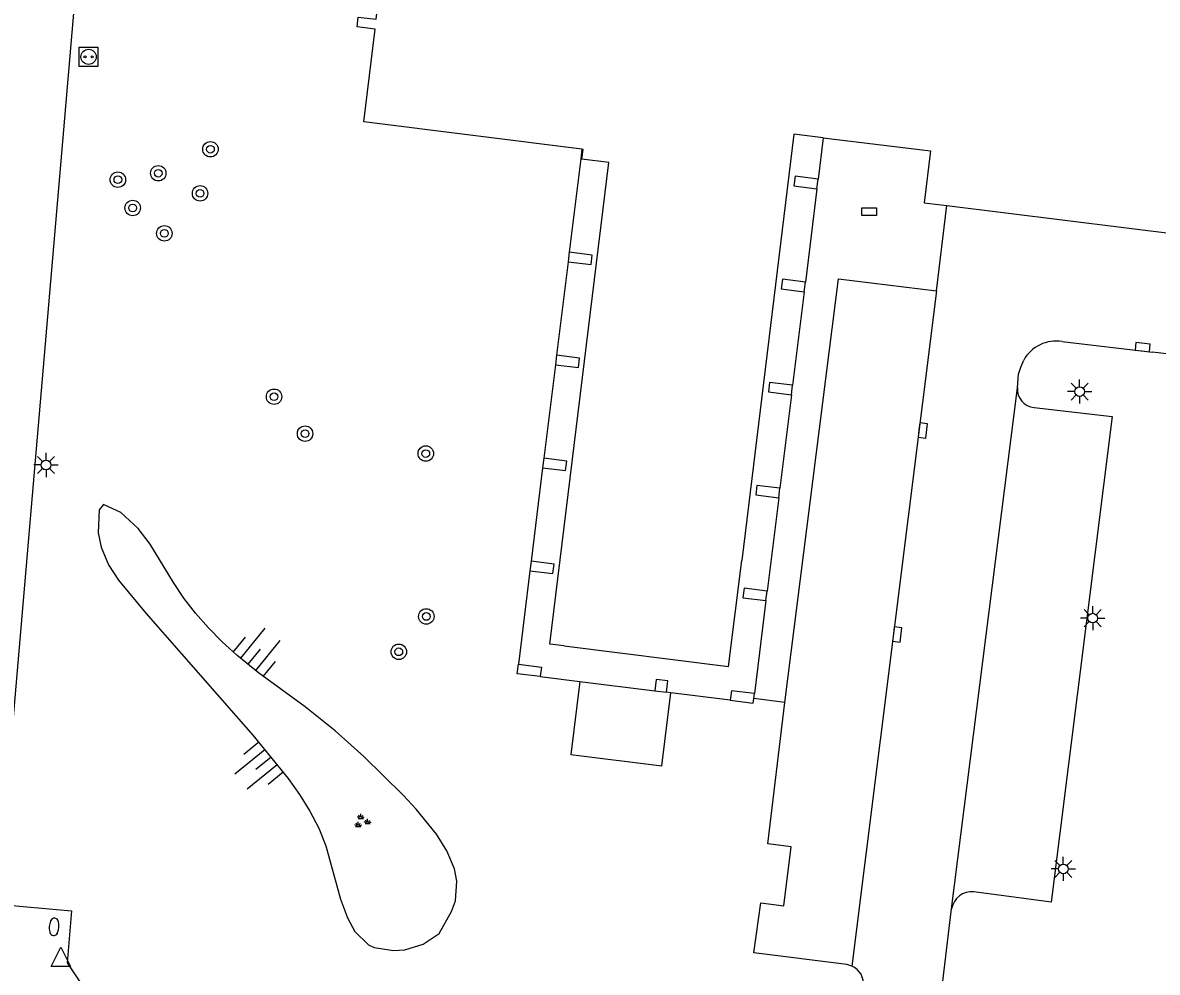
# Model space of a CAD drawing. Extents: x 131000 to 133014, y 396499 to 399001.
# Drawn here: x 131320.7 to 131379.5, y 397072.5 to 397121.7 of the extents above; entities that cross this region are included whole.
import ezdxf

# ---------------------------------------------------------------- set-up
doc = ezdxf.new("R2010")
doc.units = 0
for name, color, linetype in [('gg-bbg-hoofdgebouw', 7, 'Continuous'), ('gg-bbg-onder overbouw', 7, 'Continuous'), ('gg-bbg-pand overbouw', 7, 'Continuous'), ('gg-bbg-pilaar onder overbouw', 7, 'Continuous'), ('gg-bbg-pilaar pand', 7, 'Continuous'), ('gg-bbg-toegangstrap', 7, 'Continuous'), ('gg-knt-BGT kruinlijn', 7, 'Continuous'), ('gg-knt-verharding', 7, 'Continuous'), ('gg-knt-verharding nz', 7, 'Continuous'), ('gt-symb-boom', 7, 'Continuous'), ('gt-symb-brandkraan', 7, 'Continuous'), ('gt-symb-groenvak', 7, 'Continuous'), ('gt-symb-kolk', 7, 'Continuous'), ('gt-symb-kolk center center', 7, 'Continuous'), ('gt-symb-laadpunt elektrisch vervoer', 7, 'Continuous'), ('gt-symb-lichtmast', 7, 'Continuous'), ('gt-symb-talud symbool', 7, 'Continuous'), ('gt-symb-waterafsluiter', 7, 'Continuous')]:
    doc.layers.add(name, color=color, linetype=linetype)

# ---------------------------------------------------------------- blocks, each defined once
blk = doc.blocks.new('gt0-KOLKCC')
at = {"layer": 'gt-symb-kolk center center'}
blk.add_lwpolyline([(-0.375, 0.2), (0.375, 0.2), (0.375, -0.2), (-0.375, -0.2)], close=True, dxfattribs=at)
blk = doc.blocks.new('gt0-KOLK')
at = {"layer": 'gt-symb-kolk'}
blk.add_lwpolyline([(0, 0), (0.375, 0), (0.375, 0.4), (-0.375, 0.4), (-0.375, 0), (0, 0)], dxfattribs=at)
blk = doc.blocks.new('gt0-LMAST')
at = {"layer": 'gt-symb-lichtmast'}
for p, q in [((-0.005, 0.246), (-0.005, 0.621)), ((-0.182, 0.173), (-0.447, 0.438)), ((0.172, 0.173), (0.437, 0.438)), ((-0.255, -0.004), (-0.63, -0.004)), ((-0.182, -0.181), (-0.447, -0.446)), ((-0.005, -0.254), (-0.005, -0.629)), ((0.437, -0.446), (0.172, -0.181)), ((0.245, -0.004), (0.62, -0.004))]:
    blk.add_line(p, q, dxfattribs=at)
blk.add_circle((-0.005, -0.004), 0.25, dxfattribs=at)
blk = doc.blocks.new('gt0-BOOM')
at = {"layer": 'gt-symb-boom'}
for radius in [0.4, 0.2]:
    blk.add_circle((0, 0), radius, dxfattribs=at)
blk = doc.blocks.new('gt0-BR')
at = {"layer": 'gt-symb-brandkraan'}
for centre, radius, start, end in [((-0.244, 0), 0.206, 107.56694, 252.43307), ((0.599, -2.664), 3, 106.89205, 107.56694), ((0, -0.691), 0.938, 73.10799, 106.89205), ((-0.599, -2.664), 3, 72.43309, 73.10799), ((0.244, 0), 0.206, 287.56695, 72.43309), ((0.599, 2.664), 3, 252.43307, 253.10797), ((0, 0.691), 0.938, 253.10797, 286.89206), ((-0.599, 2.664), 3, 286.89206, 287.56695)]:
    blk.add_arc(centre, radius, start, end, dxfattribs=at)
blk = doc.blocks.new('gt0-TALUD_1')
at = {"layer": 'gt-symb-talud symbool'}
for p, q in [((0, -1), (0, 0)), ((-1, -1), (-1, 0)), ((-0.5, -2), (-0.5, 0)), ((0.5, -2), (0.5, 0)), ((1, -1), (1, 0))]:
    blk.add_line(p, q, dxfattribs=at)
blk = doc.blocks.new('gt0-GRVAK')
at = {"layer": 'gt-symb-groenvak'}
for p, q in [((-0.11, 0.189), (-0.228, 0.24)), ((-0.182, 0.153), (0.088, 0.153)), ((-0.091, 0.211), (-0.156, 0.322)), ((-0.047, 0.214), (-0.047, 0.393)), ((-0.004, 0.211), (0.061, 0.322)), ((0.015, 0.189), (0.133, 0.24)), ((0.262, -0.052), (0.197, 0.059)), ((0.305, -0.049), (0.305, 0.13)), ((0.349, -0.052), (0.414, 0.059)), ((-0.245, -0.228), (-0.363, -0.177)), ((-0.318, -0.264), (-0.047, -0.264)), ((-0.226, -0.206), (-0.291, -0.095)), ((-0.183, -0.203), (-0.183, -0.024)), ((-0.139, -0.206), (-0.074, -0.095)), ((-0.12, -0.228), (-0.002, -0.177)), ((0.243, -0.074), (0.125, -0.023)), ((0.17, -0.11), (0.441, -0.11)), ((0.368, -0.074), (0.486, -0.023))]:
    blk.add_line(p, q, dxfattribs=at)
blk = doc.blocks.new('gt0-LEV')
at = {"layer": 'gt-symb-laadpunt elektrisch vervoer'}
blk.add_lwpolyline([(-0.486, 0.501), (0.486, 0.501), (0.486, -0.499), (-0.486, -0.499)], close=True, dxfattribs=at)
for centre, radius in [((0, 0), 0.393), ((-0.186, 0), 0.0566), ((0.186, 0), 0.0566)]:
    blk.add_circle(centre, radius, dxfattribs=at)
blk = doc.blocks.new('gt0-WAFSL')
at = {"layer": 'gt-symb-waterafsluiter'}
for p, q in [((-0.5, -0.333), (0, 0.667)), ((0, 0.667), (0.5, -0.333)), ((0.5, -0.333), (-0.5, -0.333))]:
    blk.add_line(p, q, dxfattribs=at)

msp = doc.modelspace()

# ---------------------------------------------------------------- linework, layer by layer
at = {"layer": 'gg-bbg-hoofdgebouw'}
msp.add_line((131368.573, 397112.215), (131393.41, 397109.14), dxfattribs=at)
for points in [[(131349.681, 397115.124), (131338.385, 397116.551), (131338.978, 397121.348), (131338.043, 397121.461), (131338.105, 397121.967), (131339.036, 397121.853), (131339.622, 397126.655), (131350.931, 397125.26), (131350.996, 397125.789)], [(131362.172, 397115.714), (131367.73, 397115.04), (131367.4, 397112.36), (131368.573, 397112.215)]]:
    msp.add_lwpolyline(points, dxfattribs=at)
at = {"layer": 'gg-bbg-onder overbouw'}
for points in [[(131362.172, 397115.714), (131360.64, 397115.9), (131357.96, 397093.84)], [(131348.768, 397089.42), (131348.012, 397089.513), (131351.075, 397114.448), (131349.676, 397114.62), (131349.739, 397115.117), (131349.681, 397115.124)], [(131348.768, 397089.42), (131357.269, 397088.355), (131357.96, 397093.84)]]:
    msp.add_lwpolyline(points, dxfattribs=at)
at = {"layer": 'gg-bbg-pand overbouw'}
for p, q in [((131362.172, 397115.714), (131361.908, 397113.58)), ((131361.846, 397113.084), (131361.248, 397108.251)), ((131348.961, 397109.301), (131348.365, 397104.467)), ((131361.186, 397107.755), (131360.587, 397102.912)), ((131348.304, 397103.971), (131347.707, 397099.137)), ((131360.525, 397102.415), (131359.927, 397097.582)), ((131347.646, 397098.641), (131347.049, 397093.807)), ((131359.865, 397097.086), (131359.268, 397092.263)), ((131346.988, 397093.31), (131346.391, 397088.476)), ((131359.207, 397091.767), (131358.612, 397086.956)), ((131347.521, 397087.833), (131349.569, 397087.578)), ((131349.569, 397087.578), (131353.456, 397087.094)), ((131354.283, 397086.991), (131354.052, 397087.02)), ((131357.359, 397086.608), (131354.283, 397086.991))]:
    msp.add_line(p, q, dxfattribs=at)
msp.add_lwpolyline([(131349.681, 397115.124), (131349.619, 397114.632), (131349.023, 397109.798)], dxfattribs=at)
at = {"layer": 'gg-bbg-pilaar onder overbouw'}
for points in [[(131361.908, 397113.58), (131360.717, 397113.728), (131360.655, 397113.232), (131361.846, 397113.084)], [(131348.961, 397109.301), (131350.153, 397109.154), (131350.214, 397109.651), (131349.023, 397109.798)], [(131361.248, 397108.251), (131360.057, 397108.398), (131359.995, 397107.902), (131361.186, 397107.755)], [(131348.304, 397103.971), (131349.495, 397103.824), (131349.556, 397104.32), (131348.365, 397104.467)], [(131360.587, 397102.912), (131359.396, 397103.059), (131359.334, 397102.563), (131360.525, 397102.415)], [(131347.646, 397098.641), (131348.837, 397098.494), (131348.898, 397098.99), (131347.707, 397099.137)], [(131359.927, 397097.582), (131358.736, 397097.73), (131358.675, 397097.234), (131359.865, 397097.086)], [(131346.988, 397093.31), (131348.179, 397093.163), (131348.24, 397093.66), (131347.049, 397093.807)], [(131359.268, 397092.263), (131358.077, 397092.41), (131358.016, 397091.914), (131359.207, 397091.767)], [(131346.391, 397088.476), (131347.582, 397088.329), (131347.521, 397087.833)], [(131354.052, 397087.02), (131354.126, 397087.615), (131353.53, 397087.689), (131353.456, 397087.094)], [(131358.612, 397086.956), (131357.421, 397087.104), (131357.359, 397086.608)]]:
    msp.add_lwpolyline(points, dxfattribs=at)
at = {"layer": 'gg-bbg-pilaar pand'}
for p, q in [((131361.846, 397113.084), (131361.908, 397113.58)), ((131349.023, 397109.798), (131348.961, 397109.301)), ((131361.186, 397107.755), (131361.248, 397108.251)), ((131348.365, 397104.467), (131348.304, 397103.971)), ((131360.525, 397102.415), (131360.587, 397102.912)), ((131347.707, 397099.137), (131347.646, 397098.641)), ((131359.865, 397097.086), (131359.927, 397097.582)), ((131347.049, 397093.807), (131346.988, 397093.31)), ((131359.207, 397091.767), (131359.268, 397092.263)), ((131358.579, 397086.693), (131358.612, 397086.956))]:
    msp.add_line(p, q, dxfattribs=at)
for points in [[(131347.521, 397087.833), (131346.33, 397087.98), (131346.391, 397088.476)], [(131357.359, 397086.608), (131358.55, 397086.46), (131358.579, 397086.693)]]:
    msp.add_lwpolyline(points, dxfattribs=at)
at = {"layer": 'gg-bbg-toegangstrap'}
msp.add_line((131353.456, 397087.094), (131354.052, 397087.02), dxfattribs=at)
msp.add_lwpolyline([(131349.569, 397087.578), (131349.1, 397083.806), (131353.814, 397083.22), (131354.283, 397086.991)], dxfattribs=at)
at = {"layer": 'gg-knt-BGT kruinlijn'}
msp.add_lwpolyline([(131324.644, 397095.272), (131324.789, 397094.53), (131325.173, 397093.615), (131325.696, 397092.832), (131327.108, 397091.118), (131332.647, 397084.805), (131334.467, 397082.556), (131335.055, 397081.729), (131335.592, 397080.875), (131336.058, 397079.993), (131336.432, 397079.079), (131337.187, 397076.316), (131337.543, 397075.355), (131337.931, 397074.638), (131338.635, 397073.946), (131338.93, 397073.812), (131339.935, 397073.662), (131340.51, 397073.702), (131341.463, 397073.988), (131342.296, 397074.539), (131342.931, 397075.683), (131343.136, 397076.225), (131343.205, 397077.239), (131343.079, 397077.889), (131342.693, 397078.819), (131342.152, 397079.679), (131341.105, 397080.969), (131340.42, 397081.694), (131338.389, 397083.691), (131336.906, 397085.035), (131335.354, 397086.267), (131332.935, 397088.034), (131331.82, 397088.939), (131331.067, 397089.629), (131330.352, 397090.357), (131329.685, 397091.116), (131329.075, 397091.9), (131328.532, 397092.702), (131327.333, 397094.691), (131326.707, 397095.492), (131325.816, 397096.327), (131324.921, 397096.742), (131324.689, 397096.458), (131324.644, 397095.272)], dxfattribs=at)
at = {"layer": 'gg-knt-verharding'}
for p, q in [((131326.637, 397160.451), (131319.404, 397076.056)), ((131368.027, 397107.805), (131368.573, 397112.215)), ((131374.54, 397105.178), (131379.21, 397104.63)), ((131391.43, 397103.115), (131379.21, 397104.63)), ((131360.184, 397086.492), (131358.579, 397086.693)), ((131367.419, 397064.418), (131368.815, 397075.824))]:
    msp.add_line(p, q, dxfattribs=at)
for points in [[(131372.218, 397102.774), (131372.279, 397103.478), (131372.393, 397103.855), (131372.549, 397104.217)], [(131373.081, 397101.762), (131377.121, 397101.3), (131373.96, 397076.162), (131369.96, 397076.692)], [(131363.65, 397072.856), (131363.384, 397072.929), (131358.581, 397073.542), (131358.942, 397076.129), (131360.129, 397075.973), (131360.509, 397079.029), (131359.299, 397079.181), (131360.184, 397086.492)], [(131319.404, 397076.056), (131323.263, 397075.72), (131323.043, 397073.026), (131325.544, 397069.279), (131332.884, 397068.722)]]:
    msp.add_lwpolyline(points, dxfattribs=at)
for centre, radius, start, end in [((131374.238, 397103.261), 1.941, 81.04963, 150.48098), ((131373.166, 397102.709), 0.951, 176.06466, 264.84822), ((131369.859, 397075.636), 1.061, 84.53693, 169.79305), ((131363.259, 397071.94), 0.995, 352.00242, 66.88844)]:
    msp.add_arc(centre, radius, start, end, dxfattribs=at)
at = {"layer": 'gg-knt-verharding nz'}
for p, q in [((131368.027, 397107.805), (131363.65, 397072.856)), ((131368.815, 397075.824), (131372.218, 397102.774))]:
    msp.add_line(p, q, dxfattribs=at)
msp.add_lwpolyline([(131360.184, 397086.492), (131362.955, 397108.421), (131368.027, 397107.805)], dxfattribs=at)

# ---------------------------------------------------------------- block references
at = {"layer": 'gt-symb-boom'}
for p in [(131330.452, 397115.126), (131325.661, 397113.551), (131327.751, 397113.884), (131329.915, 397112.844), (131326.428, 397112.087), (131328.067, 397110.772), (131333.745, 397102.318), (131335.35, 397100.407), (131341.598, 397099.377), (131341.624, 397090.947), (131340.201, 397089.119)]:
    msp.add_blockref('gt0-BOOM', p, dxfattribs=at)
at = {"layer": 'gt-symb-brandkraan', "rotation": 85.41237434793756}
msp.add_blockref('gt0-BR', (131322.358, 397074.883), dxfattribs=at)
at = {"layer": 'gt-symb-groenvak'}
msp.add_blockref('gt0-GRVAK', (131338.284, 397080.337), dxfattribs=at)
at = {"layer": 'gt-symb-kolk'}
for p, rotation in [((131378.68, 397104.692), -6.696637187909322), ((131367.125, 397100.598), -97.13602668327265), ((131365.803, 397090.044), -97.13602668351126)]:
    msp.add_blockref('gt0-KOLK', p, dxfattribs=dict(at, rotation=rotation))
at = {"layer": 'gt-symb-kolk center center'}
msp.add_blockref('gt0-KOLKCC', (131364.549, 397111.897), dxfattribs=at)
at = {"layer": 'gt-symb-laadpunt elektrisch vervoer'}
msp.add_blockref('gt0-LEV', (131324.145, 397119.908), dxfattribs=at)
at = {"layer": 'gt-symb-lichtmast'}
for p in [(131375.445, 397102.589), (131321.947, 397098.79), (131376.121, 397090.864), (131374.601, 397077.886)]:
    msp.add_blockref('gt0-LMAST', p, dxfattribs=at)
at = {"layer": 'gt-symb-talud symbool'}
for p, xscale, yscale, rotation in [((131332.392, 397088.473), 0.999537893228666, 0.9995378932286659, 140.9283854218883), ((131333.587, 397083.676), 0.9996849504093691, 0.9996849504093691, -51.00900595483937)]:
    msp.add_blockref('gt0-TALUD_1', p, dxfattribs=dict(at, xscale=xscale, yscale=yscale, rotation=rotation))
at = {"layer": 'gt-symb-waterafsluiter'}
msp.add_blockref('gt0-WAFSL', (131322.711, 397073.162), dxfattribs=at)

doc.saveas('drawing.dxf')
